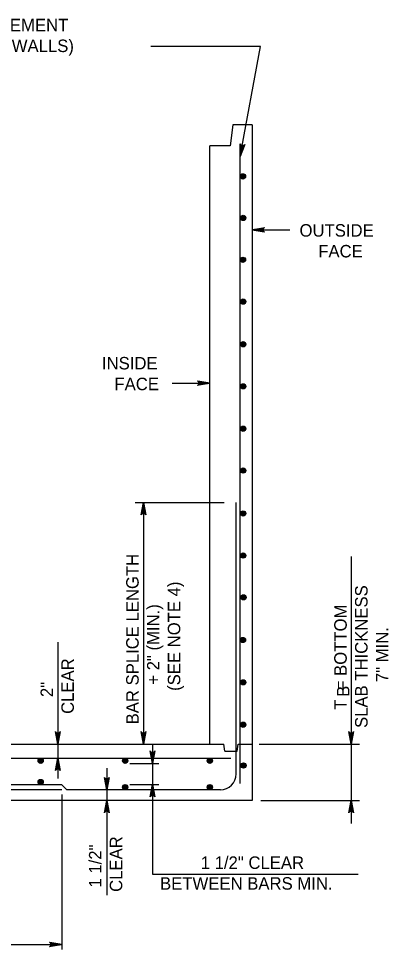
# Model space of a CAD drawing. Extents: x -6420 to 49575, y -4552 to 11624.
# Drawn here: x 8091 to 8383, y 2666 to 3400 of the extents above; entities that cross this region are included whole.
import ezdxf

# ---------------------------------------------------------------- set-up
doc = ezdxf.new("R2010")
doc.units = 0
doc.layers.add('1', color=7, linetype='Continuous')

msp = doc.modelspace()

# ---------------------------------------------------------------- linework, layer by layer
at = {"layer": '1'}
for p, q in [((8259.85, 3316.72), (8257.77, 3300.06)), ((8275.13, 3316.72), (8259.85, 3316.72)), ((8275.13, 3316.72), (8275.13, 2783.39)), ((8241.8, 2827.84), (8241.8, 3300.06)), ((8257.77, 3300.06), (8241.8, 3300.06)), ((8265.7, 2796.72), (8265.7, 3291.72)), ((8275.13, 3233.69), (8304.82, 3233.69)), ((8212.11, 3112.65), (8241.8, 3112.65)), ((8182.99, 3018.47), (8252.99, 3018.47)), ((8189.45, 3018.47), (8189.45, 2827.84)), ((8262.63, 2804.22), (8262.63, 3018.47)), ((8353.14, 2975.78), (8353.14, 2765.1)), ((8121.93, 2908.33), (8121.93, 2800.67)), ((7841.79, 2827.84), (8241.8, 2827.84)), ((8196.68, 2827.88), (8196.68, 2725.06)), ((8241.8, 2827.84), (8252.92, 2827.84)), ((8253.61, 2822.29), (8252.92, 2827.84)), ((8253.61, 2822.29), (8263.33, 2822.29)), ((8263.33, 2822.29), (8264.02, 2827.84)), ((8264.02, 2827.84), (8275.15, 2827.84)), ((8280.76, 2827.84), (8359.91, 2827.84)), ((7825.12, 2816.73), (8258.46, 2816.73)), ((8160.58, 2808.68), (8160.58, 2708.58)), ((8178.64, 2812.56), (8201.62, 2812.56)), ((8125.13, 2795.72), (7958.46, 2795.72)), ((8125.13, 2795.72), (8129.13, 2791.72)), ((8178.64, 2795.88), (8201.62, 2795.88)), ((8125.13, 2791.72), (7833.45, 2791.72)), ((8125.13, 2788.03), (8125.13, 2665.74)), ((8250.13, 2791.72), (8129.13, 2791.72)), ((8275.13, 2783.39), (7808.45, 2783.39)), ((8282.06, 2783.39), (8359.91, 2783.39)), ((8196.68, 2725.06), (8358.65, 2725.06)), ((7958.46, 2669.55), (8125.13, 2669.55))]:
    msp.add_line(p, q, dxfattribs=at)
for points in [[(8265.7, 3291.72), (8281.8, 3378.33), (8195.34, 3378.33)], [(8265.7, 3291.72), (8265.69, 3301.68), (8265.87, 3301.26), (8266.06, 3300.84), (8266.35, 3300.59), (8266.64, 3300.34), (8266.95, 3300.23), (8267.26, 3300.11), (8267.59, 3300.11), (8267.93, 3300.1), (8268.29, 3300.23), (8268.64, 3300.36), (8268.97, 3300.69), (8269.29, 3301.01), (8265.7, 3291.72), (8268.97, 3300.69), (8268.64, 3300.36), (8265.7, 3291.72), (8268.29, 3300.23), (8267.93, 3300.1), (8265.7, 3291.72), (8267.59, 3300.11), (8267.26, 3300.11), (8265.7, 3291.72), (8266.95, 3300.23), (8266.64, 3300.34), (8265.7, 3291.72), (8266.35, 3300.59), (8266.06, 3300.84), (8265.7, 3291.72), (8265.87, 3301.26)], [(8275.13, 3233.69), (8284.92, 3235.52), (8284.54, 3235.26), (8284.16, 3235), (8283.97, 3234.67), (8283.77, 3234.34), (8283.72, 3234.02), (8283.66, 3233.69), (8283.72, 3233.36), (8283.77, 3233.03), (8283.97, 3232.7), (8284.16, 3232.37), (8284.54, 3232.11), (8284.92, 3231.85), (8275.13, 3233.69), (8284.54, 3232.11), (8284.16, 3232.37), (8275.13, 3233.69), (8283.97, 3232.7), (8283.77, 3233.03), (8275.13, 3233.69), (8283.72, 3233.36), (8283.66, 3233.69), (8275.13, 3233.69), (8283.72, 3234.02), (8283.77, 3234.34), (8275.13, 3233.69), (8283.97, 3234.67), (8284.16, 3235), (8275.13, 3233.69), (8284.54, 3235.26)], [(8241.8, 3112.65), (8232.01, 3110.81), (8232.39, 3111.07), (8232.76, 3111.33), (8232.96, 3111.66), (8233.15, 3111.99), (8233.21, 3112.32), (8233.27, 3112.65), (8233.21, 3112.97), (8233.15, 3113.3), (8232.96, 3113.63), (8232.76, 3113.96), (8232.39, 3114.22), (8232.01, 3114.48), (8241.8, 3112.65), (8232.39, 3114.22), (8232.76, 3113.96), (8241.8, 3112.65), (8232.96, 3113.63), (8233.15, 3113.3), (8241.8, 3112.65), (8233.21, 3112.97), (8233.27, 3112.65), (8241.8, 3112.65), (8233.21, 3112.32), (8233.15, 3111.99), (8241.8, 3112.65), (8232.96, 3111.66), (8232.76, 3111.33), (8241.8, 3112.65), (8232.39, 3111.07)], [(8189.45, 3018.47), (8191.29, 3008.69), (8191.03, 3009.07), (8190.76, 3009.44), (8190.44, 3009.64), (8190.11, 3009.83), (8189.78, 3009.89), (8189.45, 3009.94), (8189.12, 3009.89), (8188.8, 3009.83), (8188.47, 3009.64), (8188.14, 3009.44), (8187.88, 3009.07), (8187.62, 3008.69), (8189.45, 3018.47), (8187.88, 3009.07), (8188.14, 3009.44), (8189.45, 3018.47), (8188.47, 3009.64), (8188.8, 3009.83), (8189.45, 3018.47), (8189.12, 3009.89), (8189.45, 3009.94), (8189.45, 3018.47), (8189.78, 3009.89), (8190.11, 3009.83), (8189.45, 3018.47), (8190.44, 3009.64), (8190.76, 3009.44), (8189.45, 3018.47), (8191.03, 3009.07)], [(8121.93, 2827.84), (8120.1, 2837.62), (8120.36, 2837.25), (8120.62, 2836.87), (8120.95, 2836.68), (8121.28, 2836.48), (8121.61, 2836.43), (8121.93, 2836.37), (8122.26, 2836.43), (8122.59, 2836.48), (8122.92, 2836.68), (8123.25, 2836.87), (8123.51, 2837.25), (8123.77, 2837.62), (8121.93, 2827.84), (8123.51, 2837.25), (8123.25, 2836.87), (8121.93, 2827.84), (8122.92, 2836.68), (8122.59, 2836.48), (8121.93, 2827.84), (8122.26, 2836.43), (8121.93, 2836.37), (8121.93, 2827.84), (8121.61, 2836.43), (8121.28, 2836.48), (8121.93, 2827.84), (8120.95, 2836.68), (8120.62, 2836.87), (8121.93, 2827.84), (8120.36, 2837.25)], [(8189.45, 2827.84), (8187.62, 2837.62), (8187.88, 2837.25), (8188.14, 2836.87), (8188.47, 2836.68), (8188.8, 2836.48), (8189.12, 2836.43), (8189.45, 2836.37), (8189.78, 2836.43), (8190.11, 2836.48), (8190.44, 2836.68), (8190.76, 2836.87), (8191.03, 2837.25), (8191.29, 2837.62), (8189.45, 2827.84), (8191.03, 2837.25), (8190.76, 2836.87), (8189.45, 2827.84), (8190.44, 2836.68), (8190.11, 2836.48), (8189.45, 2827.84), (8189.78, 2836.43), (8189.45, 2836.37), (8189.45, 2827.84), (8189.12, 2836.43), (8188.8, 2836.48), (8189.45, 2827.84), (8188.47, 2836.68), (8188.14, 2836.87), (8189.45, 2827.84), (8187.88, 2837.25)], [(8353.14, 2827.84), (8351.31, 2837.62), (8351.57, 2837.25), (8351.83, 2836.87), (8352.16, 2836.68), (8352.49, 2836.48), (8352.81, 2836.43), (8353.14, 2836.37), (8353.47, 2836.43), (8353.8, 2836.48), (8354.13, 2836.68), (8354.45, 2836.87), (8354.71, 2837.25), (8354.98, 2837.62), (8353.14, 2827.84), (8354.71, 2837.25), (8354.45, 2836.87), (8353.14, 2827.84), (8354.13, 2836.68), (8353.8, 2836.48), (8353.14, 2827.84), (8353.47, 2836.43), (8353.14, 2836.37), (8353.14, 2827.84), (8352.81, 2836.43), (8352.49, 2836.48), (8353.14, 2827.84), (8352.16, 2836.68), (8351.83, 2836.87), (8353.14, 2827.84), (8351.57, 2837.25)], [(8196.68, 2812.56), (8194.84, 2822.34), (8195.11, 2821.97), (8195.37, 2821.59), (8195.69, 2821.4), (8196.02, 2821.2), (8196.35, 2821.15), (8196.68, 2821.09), (8197.01, 2821.15), (8197.33, 2821.2), (8197.66, 2821.4), (8197.99, 2821.59), (8198.25, 2821.97), (8198.51, 2822.34), (8196.68, 2812.56), (8198.25, 2821.97), (8197.99, 2821.59), (8196.68, 2812.56), (8197.66, 2821.4), (8197.33, 2821.2), (8196.68, 2812.56), (8197.01, 2821.15), (8196.68, 2821.09), (8196.68, 2812.56), (8196.35, 2821.15), (8196.02, 2821.2), (8196.68, 2812.56), (8195.69, 2821.4), (8195.37, 2821.59), (8196.68, 2812.56), (8195.11, 2821.97)], [(8121.93, 2816.73), (8123.77, 2806.94), (8123.51, 2807.32), (8123.25, 2807.69), (8122.92, 2807.89), (8122.59, 2808.08), (8122.26, 2808.14), (8121.93, 2808.2), (8121.61, 2808.14), (8121.28, 2808.08), (8120.95, 2807.89), (8120.62, 2807.69), (8120.36, 2807.32), (8120.1, 2806.94), (8121.93, 2816.73), (8120.36, 2807.32), (8120.62, 2807.69), (8121.93, 2816.73), (8120.95, 2807.89), (8121.28, 2808.08), (8121.93, 2816.73), (8121.61, 2808.14), (8121.93, 2808.2), (8121.93, 2816.73), (8122.26, 2808.14), (8122.59, 2808.08), (8121.93, 2816.73), (8122.92, 2807.89), (8123.25, 2807.69), (8121.93, 2816.73), (8123.51, 2807.32)], [(8160.58, 2791.72), (8158.74, 2801.51), (8159, 2801.13), (8159.27, 2800.76), (8159.59, 2800.56), (8159.92, 2800.37), (8160.25, 2800.31), (8160.58, 2800.25), (8160.91, 2800.31), (8161.23, 2800.37), (8161.56, 2800.56), (8161.89, 2800.76), (8162.15, 2801.13), (8162.41, 2801.51), (8160.58, 2791.72), (8162.15, 2801.13), (8161.89, 2800.76), (8160.58, 2791.72), (8161.56, 2800.56), (8161.23, 2800.37), (8160.58, 2791.72), (8160.91, 2800.31), (8160.58, 2800.25), (8160.58, 2791.72), (8160.25, 2800.31), (8159.92, 2800.37), (8160.58, 2791.72), (8159.59, 2800.56), (8159.27, 2800.76), (8160.58, 2791.72), (8159, 2801.13)], [(8196.68, 2795.88), (8198.51, 2786.1), (8198.25, 2786.48), (8197.99, 2786.85), (8197.66, 2787.05), (8197.33, 2787.24), (8197.01, 2787.3), (8196.68, 2787.35), (8196.35, 2787.3), (8196.02, 2787.24), (8195.69, 2787.05), (8195.37, 2786.85), (8195.11, 2786.48), (8194.84, 2786.1), (8196.68, 2795.88), (8195.11, 2786.48), (8195.37, 2786.85), (8196.68, 2795.88), (8195.69, 2787.05), (8196.02, 2787.24), (8196.68, 2795.88), (8196.35, 2787.3), (8196.68, 2787.35), (8196.68, 2795.88), (8197.01, 2787.3), (8197.33, 2787.24), (8196.68, 2795.88), (8197.66, 2787.05), (8197.99, 2786.85), (8196.68, 2795.88), (8198.25, 2786.48)], [(8160.58, 2783.39), (8162.41, 2773.61), (8162.15, 2773.98), (8161.89, 2774.36), (8161.56, 2774.55), (8161.23, 2774.75), (8160.91, 2774.8), (8160.58, 2774.86), (8160.25, 2774.8), (8159.92, 2774.75), (8159.59, 2774.55), (8159.27, 2774.36), (8159, 2773.98), (8158.74, 2773.61), (8160.58, 2783.39), (8159, 2773.98), (8159.27, 2774.36), (8160.58, 2783.39), (8159.59, 2774.55), (8159.92, 2774.75), (8160.58, 2783.39), (8160.25, 2774.8), (8160.58, 2774.86), (8160.58, 2783.39), (8160.91, 2774.8), (8161.23, 2774.75), (8160.58, 2783.39), (8161.56, 2774.55), (8161.89, 2774.36), (8160.58, 2783.39), (8162.15, 2773.98)], [(8353.14, 2783.39), (8354.98, 2773.61), (8354.71, 2773.98), (8354.45, 2774.36), (8354.13, 2774.55), (8353.8, 2774.75), (8353.47, 2774.8), (8353.14, 2774.86), (8352.81, 2774.8), (8352.49, 2774.75), (8352.16, 2774.55), (8351.83, 2774.36), (8351.57, 2773.98), (8351.31, 2773.61), (8353.14, 2783.39), (8351.57, 2773.98), (8351.83, 2774.36), (8353.14, 2783.39), (8352.16, 2774.55), (8352.49, 2774.75), (8353.14, 2783.39), (8352.81, 2774.8), (8353.14, 2774.86), (8353.14, 2783.39), (8353.47, 2774.8), (8353.8, 2774.75), (8353.14, 2783.39), (8354.13, 2774.55), (8354.45, 2774.36), (8353.14, 2783.39), (8354.71, 2773.98)], [(8125.13, 2669.55), (8115.34, 2667.71), (8115.72, 2667.97), (8116.09, 2668.24), (8116.29, 2668.56), (8116.48, 2668.89), (8116.54, 2669.22), (8116.6, 2669.55), (8116.54, 2669.88), (8116.48, 2670.2), (8116.29, 2670.53), (8116.09, 2670.86), (8115.72, 2671.12), (8115.34, 2671.38), (8125.13, 2669.55), (8115.72, 2671.12), (8116.09, 2670.86), (8125.13, 2669.55), (8116.29, 2670.53), (8116.48, 2670.2), (8125.13, 2669.55), (8116.54, 2669.88), (8116.6, 2669.55), (8125.13, 2669.55), (8116.54, 2669.22), (8116.48, 2668.89), (8125.13, 2669.55), (8116.29, 2668.56), (8116.09, 2668.24), (8125.13, 2669.55), (8115.72, 2667.97)]]:
    msp.add_lwpolyline(points, dxfattribs=at)
for centre, radius in [((8267.9, 3275.89), 2.08), ((8267.9, 3275.89), 1.94), ((8267.9, 3275.89), 1.79), ((8267.9, 3275.89), 1.64), ((8267.9, 3275.89), 1.49), ((8267.9, 3275.89), 1.34), ((8267.9, 3275.89), 1.2), ((8267.9, 3275.89), 1.05), ((8267.9, 3275.89), 0.9), ((8267.9, 3275.89), 0.752), ((8267.9, 3275.89), 0.604), ((8267.9, 3275.89), 0.456), ((8267.9, 3275.89), 0.308), ((8267.9, 3275.89), 0.16), ((8268.11, 3243.09), 2.08), ((8268.11, 3243.09), 1.94), ((8268.11, 3243.09), 1.79), ((8268.11, 3243.09), 1.64), ((8268.11, 3243.09), 1.49), ((8268.11, 3243.09), 1.34), ((8268.11, 3243.09), 1.2), ((8268.11, 3243.09), 1.05), ((8268.11, 3243.09), 0.9), ((8268.11, 3243.09), 0.752), ((8268.11, 3243.09), 0.604), ((8268.11, 3243.09), 0.456), ((8268.11, 3243.09), 0.308), ((8268.11, 3243.09), 0.16), ((8267.9, 3210.07), 2.08), ((8267.9, 3210.07), 1.94), ((8267.9, 3210.07), 1.79), ((8267.9, 3210.07), 1.64), ((8267.9, 3210.07), 1.49), ((8267.9, 3210.07), 1.34), ((8267.9, 3210.07), 1.2), ((8267.9, 3210.07), 1.05), ((8267.9, 3210.07), 0.9), ((8267.9, 3210.07), 0.752), ((8267.9, 3210.07), 0.604), ((8267.9, 3210.07), 0.456), ((8267.9, 3210.07), 0.308), ((8267.9, 3210.07), 0.16), ((8268.11, 3177.05), 2.08), ((8268.11, 3177.05), 1.94), ((8268.11, 3177.05), 1.79), ((8268.11, 3177.05), 1.64), ((8268.11, 3177.05), 1.49), ((8268.11, 3177.05), 1.34), ((8268.11, 3177.05), 1.2), ((8268.11, 3177.05), 1.05), ((8268.11, 3177.05), 0.9), ((8268.11, 3177.05), 0.752), ((8268.11, 3177.05), 0.604), ((8268.11, 3177.05), 0.456), ((8268.11, 3177.05), 0.308), ((8268.11, 3177.05), 0.16), ((8268.11, 3143.4), 2.08), ((8268.11, 3143.4), 1.94), ((8268.11, 3143.4), 1.79), ((8268.11, 3143.4), 1.64), ((8268.11, 3143.4), 1.49), ((8268.11, 3143.4), 1.34), ((8268.11, 3143.4), 1.2), ((8268.11, 3143.4), 1.05), ((8268.11, 3143.4), 0.9), ((8268.11, 3143.4), 0.752), ((8268.11, 3143.4), 0.604), ((8268.11, 3143.4), 0.456), ((8268.11, 3143.4), 0.308), ((8268.11, 3143.4), 0.16), ((8268.11, 3110.17), 2.08), ((8268.11, 3110.17), 1.94), ((8268.11, 3110.17), 1.79), ((8268.11, 3110.17), 1.64), ((8268.11, 3110.17), 1.49), ((8268.11, 3110.17), 1.34), ((8268.11, 3110.17), 1.2), ((8268.11, 3110.17), 1.05), ((8268.11, 3110.17), 0.9), ((8268.11, 3110.17), 0.752), ((8268.11, 3110.17), 0.604), ((8268.11, 3110.17), 0.456), ((8268.11, 3110.17), 0.308), ((8268.11, 3110.17), 0.16), ((8268.11, 3076.73), 2.08), ((8268.11, 3076.73), 1.94), ((8268.11, 3076.73), 1.79), ((8268.11, 3076.73), 1.64), ((8268.11, 3076.73), 1.49), ((8268.11, 3076.73), 1.34), ((8268.11, 3076.73), 1.2), ((8268.11, 3076.73), 1.05), ((8268.11, 3076.73), 0.9), ((8268.11, 3076.73), 0.752), ((8268.11, 3076.73), 0.604), ((8268.11, 3076.73), 0.456), ((8268.11, 3076.73), 0.308), ((8268.11, 3076.73), 0.16), ((8268.11, 3043.72), 2.08), ((8268.11, 3043.72), 1.94), ((8268.11, 3043.72), 1.79), ((8268.11, 3043.72), 1.64), ((8268.11, 3043.72), 1.49), ((8268.11, 3043.72), 1.34), ((8268.11, 3043.72), 1.2), ((8268.11, 3043.72), 1.05), ((8268.11, 3043.72), 0.9), ((8268.11, 3043.72), 0.752), ((8268.11, 3043.72), 0.604), ((8268.11, 3043.72), 0.456), ((8268.11, 3043.72), 0.308), ((8268.11, 3043.72), 0.16), ((8268.11, 3009.86), 2.08), ((8268.11, 3009.86), 1.94), ((8268.11, 3009.86), 1.79), ((8268.11, 3009.86), 1.64), ((8268.11, 3009.86), 1.49), ((8268.11, 3009.86), 1.34), ((8268.11, 3009.86), 1.2), ((8268.11, 3009.86), 1.05), ((8268.11, 3009.86), 0.9), ((8268.11, 3009.86), 0.752), ((8268.11, 3009.86), 0.604), ((8268.11, 3009.86), 0.456), ((8268.11, 3009.86), 0.308), ((8268.11, 3009.86), 0.16), ((8268.11, 2976.63), 2.08), ((8268.11, 2976.63), 1.94), ((8268.11, 2976.63), 1.79), ((8268.11, 2976.63), 1.64), ((8268.11, 2976.63), 1.49), ((8268.11, 2976.63), 1.34), ((8268.11, 2976.63), 1.2), ((8268.11, 2976.63), 1.05), ((8268.11, 2976.63), 0.9), ((8268.11, 2976.63), 0.752), ((8268.11, 2976.63), 0.604), ((8268.11, 2976.63), 0.456), ((8268.11, 2976.63), 0.308), ((8268.11, 2976.63), 0.16), ((8268.32, 2943.61), 2.08), ((8268.32, 2943.61), 1.94), ((8268.32, 2943.61), 1.79), ((8268.32, 2943.61), 1.64), ((8268.32, 2943.61), 1.49), ((8268.32, 2943.61), 1.34), ((8268.32, 2943.61), 1.2), ((8268.32, 2943.61), 1.05), ((8268.32, 2943.61), 0.9), ((8268.32, 2943.61), 0.752), ((8268.32, 2943.61), 0.604), ((8268.32, 2943.61), 0.456), ((8268.32, 2943.61), 0.308), ((8268.32, 2943.61), 0.16), ((8267.9, 2909.96), 2.08), ((8267.9, 2909.96), 1.94), ((8267.9, 2909.96), 1.79), ((8267.9, 2909.96), 1.64), ((8267.9, 2909.96), 1.49), ((8267.9, 2909.96), 1.34), ((8267.9, 2909.96), 1.2), ((8267.9, 2909.96), 1.05), ((8267.9, 2909.96), 0.9), ((8267.9, 2909.96), 0.752), ((8267.9, 2909.96), 0.604), ((8267.9, 2909.96), 0.456), ((8267.9, 2909.96), 0.308), ((8267.9, 2909.96), 0.16), ((8268.11, 2876.52), 2.08), ((8268.11, 2876.52), 1.94), ((8268.11, 2876.52), 1.79), ((8268.11, 2876.52), 1.64), ((8268.11, 2876.52), 1.49), ((8268.11, 2876.52), 1.34), ((8268.11, 2876.52), 1.2), ((8268.11, 2876.52), 1.05), ((8268.11, 2876.52), 0.9), ((8268.11, 2876.52), 0.752), ((8268.11, 2876.52), 0.604), ((8268.11, 2876.52), 0.456), ((8268.11, 2876.52), 0.308), ((8268.11, 2876.52), 0.16), ((8268.11, 2843.08), 2.08), ((8268.11, 2843.08), 1.94), ((8268.11, 2843.08), 1.79), ((8268.11, 2843.08), 1.64), ((8268.11, 2843.08), 1.49), ((8268.11, 2843.08), 1.34), ((8268.11, 2843.08), 1.2), ((8268.11, 2843.08), 1.05), ((8268.11, 2843.08), 0.9), ((8268.11, 2843.08), 0.752), ((8268.11, 2843.08), 0.604), ((8268.11, 2843.08), 0.456), ((8268.11, 2843.08), 0.308), ((8268.11, 2843.08), 0.16), ((8108.46, 2814.64), 2.08), ((8108.46, 2814.64), 1.94), ((8108.46, 2814.64), 1.79), ((8108.46, 2814.64), 1.64), ((8108.46, 2814.64), 1.49), ((8108.46, 2814.64), 1.34), ((8108.46, 2814.64), 1.2), ((8108.46, 2814.64), 1.05), ((8108.46, 2814.64), 0.9), ((8108.46, 2814.64), 0.752), ((8108.46, 2814.64), 0.604), ((8108.46, 2814.64), 0.456), ((8108.46, 2814.64), 0.308), ((8108.46, 2814.64), 0.16), ((8175.12, 2814.64), 2.08), ((8175.12, 2814.64), 1.94), ((8175.12, 2814.64), 1.79), ((8175.12, 2814.64), 1.64), ((8175.12, 2814.64), 1.49), ((8175.12, 2814.64), 1.34), ((8175.12, 2814.64), 1.2), ((8175.12, 2814.64), 1.05), ((8175.12, 2814.64), 0.9), ((8175.12, 2814.64), 0.752), ((8175.12, 2814.64), 0.604), ((8175.12, 2814.64), 0.456), ((8175.12, 2814.64), 0.308), ((8175.12, 2814.64), 0.16), ((8241.8, 2814.64), 2.08), ((8241.8, 2814.64), 1.94), ((8241.8, 2814.64), 1.79), ((8241.8, 2814.64), 1.64), ((8241.8, 2814.64), 1.49), ((8241.8, 2814.64), 1.34), ((8241.8, 2814.64), 1.2), ((8241.8, 2814.64), 1.05), ((8241.8, 2814.64), 0.9), ((8241.8, 2814.64), 0.752), ((8241.8, 2814.64), 0.604), ((8241.8, 2814.64), 0.456), ((8241.8, 2814.64), 0.308), ((8241.8, 2814.64), 0.16), ((8268.32, 2810.91), 2.08), ((8268.32, 2810.91), 1.94), ((8268.32, 2810.91), 1.79), ((8268.32, 2810.91), 1.64), ((8268.32, 2810.91), 1.49), ((8268.32, 2810.91), 1.34), ((8268.32, 2810.91), 1.2), ((8268.32, 2810.91), 1.05), ((8268.32, 2810.91), 0.9), ((8268.32, 2810.91), 0.752), ((8268.32, 2810.91), 0.604), ((8268.32, 2810.91), 0.456), ((8268.32, 2810.91), 0.308), ((8268.32, 2810.91), 0.16), ((8108.46, 2797.82), 2.08), ((8108.46, 2797.82), 1.94), ((8108.46, 2797.82), 1.79), ((8108.46, 2797.82), 1.64), ((8108.46, 2797.82), 1.49), ((8108.46, 2797.82), 1.34), ((8108.46, 2797.82), 1.2), ((8108.46, 2797.82), 1.05), ((8108.46, 2797.82), 0.9), ((8108.46, 2797.82), 0.752), ((8108.46, 2797.82), 0.604), ((8108.46, 2797.82), 0.456), ((8108.46, 2797.82), 0.308), ((8108.46, 2797.82), 0.16), ((8175.12, 2793.81), 2.08), ((8175.12, 2793.81), 1.94), ((8175.12, 2793.81), 1.79), ((8175.12, 2793.81), 1.64), ((8175.12, 2793.81), 1.49), ((8175.12, 2793.81), 1.34), ((8175.12, 2793.81), 1.2), ((8175.12, 2793.81), 1.05), ((8175.12, 2793.81), 0.9), ((8175.12, 2793.81), 0.752), ((8175.12, 2793.81), 0.604), ((8175.12, 2793.81), 0.456), ((8175.12, 2793.81), 0.308), ((8175.12, 2793.81), 0.16), ((8241.8, 2793.81), 2.08), ((8241.8, 2793.81), 1.94), ((8241.8, 2793.81), 1.79), ((8241.8, 2793.81), 1.64), ((8241.8, 2793.81), 1.49), ((8241.8, 2793.81), 1.34), ((8241.8, 2793.81), 1.2), ((8241.8, 2793.81), 1.05), ((8241.8, 2793.81), 0.9), ((8241.8, 2793.81), 0.752), ((8241.8, 2793.81), 0.604), ((8241.8, 2793.81), 0.456), ((8241.8, 2793.81), 0.308), ((8241.8, 2793.81), 0.16)]:
    msp.add_circle(centre, radius, dxfattribs=at)
msp.add_arc((8250.13, 2804.22), 12.5, 270, 0, dxfattribs=at)

# ---------------------------------------------------------------- texts
for s, height, p in [('OUTSIDE FACE REINFORCEMENT', 9.8425, (7914.55, 3390.46)), ('(WELDED WIRE FABRIC IN WALLS)', 9.8425, (7914.55, 3374.06)), ('OUTSIDE', 9.843, (8312.5, 3228.35)), ('FACE', 9.843, (8327.27, 3211.95)), ('INSIDE', 9.843, (8156.75, 3123.54)), ('FACE', 9.843, (8166.6, 3107.14)), ('1 1/2" CLEAR', 9.8425, (8234.62, 2729.28)), ('BETWEEN BARS MIN.', 9.8425, (8202.57, 2712.88))]:
    msp.add_text(s, height=height, dxfattribs=at).set_placement(p)
for s, height, p in [('BAR SPLICE LENGTH', 9.8425, (8185.72, 2843.37)), ('(SEE NOTE 4)', 9.8425, (8218.53, 2869.79)), ('SLAB THICKNESS', 9.8425, (8366.14, 2840.53)), ('+ 2" (MIN.)', 9.8425, (8202.12, 2874.68)), ('T  = BOTTOM', 9.8425, (8349.73, 2854.91)), ('7" MIN.', 9.843, (8382.54, 2876.73)), ('CLEAR', 9.843, (8134.62, 2851.61)), ('2"', 9.843, (8118.21, 2864.9)), ('B', 9.84, (8351.89, 2865.07)), ('1 1/2"', 9.843, (8156.36, 2714.56)), ('CLEAR', 9.843, (8172.77, 2711.12))]:
    msp.add_text(s, height=height, rotation=90, dxfattribs=at).set_placement(p)

doc.saveas('drawing.dxf')
